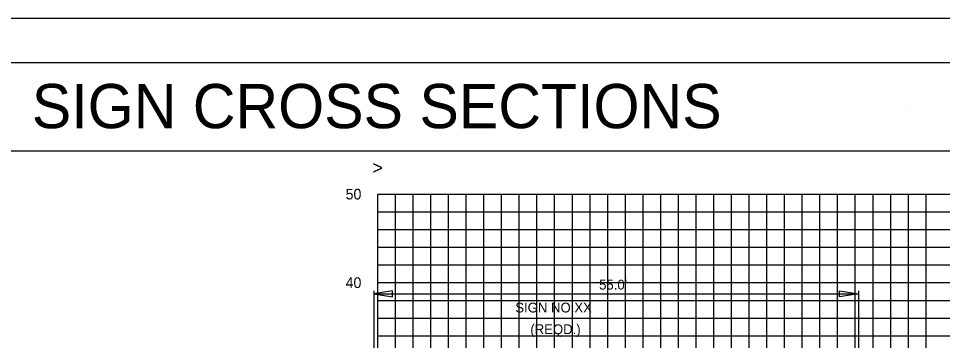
# Model space of a CAD drawing. Extents: x 2193008 to 2198143, y 1236112 to 1237864.
# Drawn here: x 2196984.1 to 2197088.6, y 1237301.7 to 1237338 of the extents above; entities that cross this region are included whole.
import ezdxf

# ---------------------------------------------------------------- set-up
doc = ezdxf.new("R2010")
doc.units = 0
for name, color, linetype in [('3', 7, 'Continuous'), ('31', 7, 'Continuous'), ('60', 7, 'Continuous'), ('ANNO-SHT', 7, 'Continuous'), ('DRAINAGE', 7, 'Continuous'), ('GSDIMS', 7, 'Continuous'), ('Level 1', 7, 'Continuous'), ('Level 55', 7, 'Continuous'), ('M-ROADS', 7, 'Continuous'), ('SHT-BNDRY', 7, 'Continuous')]:
    doc.layers.add(name, color=color, linetype=linetype)

# ---------------------------------------------------------------- blocks, each defined once
blk = doc.blocks.new('SC47208')
at = {"layer": 'Level 1'}
blk.add_line((0, 0), (0, 0), dxfattribs=at)

msp = doc.modelspace()

# ---------------------------------------------------------------- linework, layer by layer
msp.add_lwpolyline([(2196934.71, 1237133.05), (2197234.71, 1237133.05), (2197234.71, 1237323.05), (2196934.71, 1237323.05)], close=True)
at = {"layer": '3'}
for p, q in [((2197024.25, 1237307.27), (2197024.25, 1237294.33)), ((2197024.25, 1237306.93), (2197079.07, 1237306.93)), ((2197079.07, 1237307.27), (2197079.07, 1237294.33))]:
    msp.add_line(p, q, dxfattribs=at)
at = {"layer": '60'}
msp.add_line((2197024.71, 1237258.19), (2197024.71, 1237318.19), dxfattribs=at)
at = {"layer": 'GSDIMS'}
for points in [[(2197024.25, 1237306.93), (2197026.37, 1237306.58), (2197026.37, 1237307.27)], [(2197079.07, 1237306.93), (2197076.94, 1237306.58), (2197076.94, 1237307.27)]]:
    msp.add_lwpolyline(points, close=True, dxfattribs=at)
at = {"layer": 'M-ROADS'}
for p, q in [((2197024.71, 1237318.19), (2197154.71, 1237318.19)), ((2197026.71, 1237258.19), (2197026.71, 1237318.19)), ((2197028.71, 1237258.19), (2197028.71, 1237318.19)), ((2197030.71, 1237258.19), (2197030.71, 1237318.19)), ((2197032.71, 1237258.19), (2197032.71, 1237318.19)), ((2197034.71, 1237258.19), (2197034.71, 1237318.19)), ((2197036.71, 1237258.19), (2197036.71, 1237318.19)), ((2197038.71, 1237258.19), (2197038.71, 1237318.19)), ((2197040.71, 1237258.19), (2197040.71, 1237318.19)), ((2197042.71, 1237258.19), (2197042.71, 1237318.19)), ((2197044.71, 1237258.19), (2197044.71, 1237318.19)), ((2197046.71, 1237258.19), (2197046.71, 1237318.19)), ((2197048.71, 1237258.19), (2197048.71, 1237318.19)), ((2197050.71, 1237258.19), (2197050.71, 1237318.19)), ((2197052.71, 1237258.19), (2197052.71, 1237318.19)), ((2197054.71, 1237258.19), (2197054.71, 1237318.19)), ((2197056.71, 1237258.19), (2197056.71, 1237318.19)), ((2197058.71, 1237258.19), (2197058.71, 1237318.19)), ((2197060.71, 1237258.19), (2197060.71, 1237318.19)), ((2197062.71, 1237258.19), (2197062.71, 1237318.19)), ((2197064.71, 1237258.19), (2197064.71, 1237318.19)), ((2197066.71, 1237258.19), (2197066.71, 1237318.19)), ((2197068.71, 1237258.19), (2197068.71, 1237318.19)), ((2197070.71, 1237258.19), (2197070.71, 1237318.19)), ((2197072.71, 1237258.19), (2197072.71, 1237318.19)), ((2197074.71, 1237258.19), (2197074.71, 1237318.19)), ((2197076.71, 1237258.19), (2197076.71, 1237318.19)), ((2197078.71, 1237258.19), (2197078.71, 1237318.19)), ((2197080.71, 1237258.19), (2197080.71, 1237318.19)), ((2197082.71, 1237258.19), (2197082.71, 1237318.19)), ((2197084.71, 1237258.19), (2197084.71, 1237318.19)), ((2197086.71, 1237258.19), (2197086.71, 1237318.19)), ((2197024.71, 1237316.19), (2197154.71, 1237316.19)), ((2197024.71, 1237314.19), (2197154.71, 1237314.19)), ((2197024.71, 1237312.19), (2197154.71, 1237312.19)), ((2197024.71, 1237310.19), (2197154.71, 1237310.19)), ((2197024.71, 1237308.19), (2197154.71, 1237308.19)), ((2197024.71, 1237306.19), (2197154.71, 1237306.19)), ((2197024.71, 1237304.19), (2197154.71, 1237304.19)), ((2197024.71, 1237302.19), (2197154.71, 1237302.19))]:
    msp.add_line(p, q, dxfattribs=at)
msp.add_lwpolyline([(2196909.71, 1237118.04), (2197249.71, 1237118.04), (2197249.71, 1237338.04), (2196909.71, 1237338.04)], close=True, dxfattribs=at)
at = {"layer": 'SHT-BNDRY'}
msp.add_lwpolyline([(2196922.21, 1237123.04), (2197244.71, 1237123.04), (2197244.71, 1237333.04), (2196922.21, 1237333.04)], close=True, dxfattribs=at)

# ---------------------------------------------------------------- block references
at = {"layer": 'DRAINAGE', "xscale": 0.20000000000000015, "yscale": 0.20000000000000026, "rotation": -116.41666666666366}
msp.add_blockref('SC47208', (2197085.03, 1237328.23), dxfattribs=at)
msp.add_blockref('SC47208', (2197085.03, 1237328.23), dxfattribs=at)

# ---------------------------------------------------------------- texts
at = {"layer": '31'}
for s, p in [('50', (2197021.07, 1237317.59)), ('40', (2197021.07, 1237307.59))]:
    msp.add_text(s, height=1.2, dxfattribs=at).set_placement(p)
at = {"layer": '60'}
msp.add_text('>', height=1.5, dxfattribs=at).set_placement((2197024.1, 1237320.44))
at = {"layer": 'ANNO-SHT'}
msp.add_text('              SIGN CROSS SECTIONS               ', height=4.9995, rotation=360, dxfattribs=at).set_placement((2196959.58, 1237325.64))
at = {"layer": 'Level 55'}
for s, p in [("55.0'", (2197049.74, 1237307.41)), ('SIGN NO.XX', (2197040.26, 1237304.82)), ('(REQD.)', (2197041.96, 1237302.37))]:
    msp.add_text(s, height=1.11, dxfattribs=at).set_placement(p)

doc.saveas('drawing.dxf')
